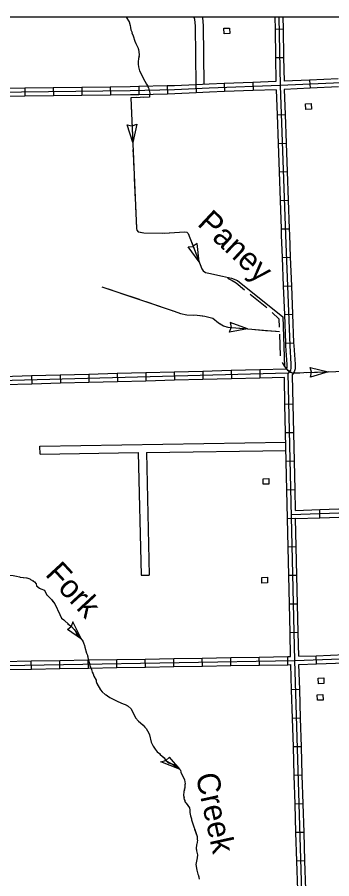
# Model space of a CAD drawing. Extents: x 1084508 to 1142749, y 1057638 to 1093403.
# Drawn here: x 1112452 to 1114280, y 1088404 to 1093403 of the extents above; entities that cross this region are included whole.
import ezdxf

# ---------------------------------------------------------------- set-up
doc = ezdxf.new("R2010")
doc.units = 0
for name, color, linetype in [('DSN_DRFT_Named-Boundary', 7, 'Continuous'), ('Level 32', 7, 'Continuous'), ('Level 35', 7, 'Continuous'), ('Level 43', 7, 'Continuous'), ('Level 46', 7, 'Continuous'), ('Level 56', 7, 'Continuous')]:
    doc.layers.add(name, color=color, linetype=linetype)

msp = doc.modelspace()

# ---------------------------------------------------------------- linework, layer by layer
at = {"layer": 'DSN_DRFT_Named-Boundary'}
msp.add_lwpolyline([(1084507.9, 1057640), (1142749.2, 1057640), (1142749.2, 1093403.4), (1084507.9, 1093403.4)], close=True, dxfattribs=at)
at = {"layer": 'Level 32'}
for p, q in [((1113949.1, 1093403.4), (1113950.2, 1093334.7)), ((1113996.2, 1093403.4), (1113997.3, 1093335.5)), ((1113950.2, 1093334.7), (1113997.3, 1093335.5)), ((1113952.9, 1093169), (1114000, 1093169.8)), ((1114151.3, 1093038.6), (1114153.4, 1092991.5)), ((1112495.5, 1092991.8), (1112496.1, 1092944.7)), ((1112661.3, 1092993.9), (1112661.8, 1092946.8)), ((1112827, 1092995.9), (1112827.6, 1092948.8)), ((1112992.7, 1092998), (1112993.3, 1092950.9)), ((1113158.1, 1093000.6), (1113159.3, 1092953.6)), ((1113323.8, 1093004.8), (1113325, 1092957.8)), ((1113488.8, 1093012), (1113491.1, 1092965)), ((1113654.7, 1093019.1), (1113656.4, 1092972)), ((1113820.3, 1093025.1), (1113822, 1092978.1)), ((1113961.6, 1092837.2), (1114008.6, 1092838.9)), ((1113967.5, 1092671.6), (1114014.5, 1092673.3)), ((1113973.3, 1092506), (1114020.4, 1092507.7)), ((1113979.2, 1092340.4), (1114026.3, 1092342)), ((1113985.1, 1092174.7), (1114032.1, 1092176.4)), ((1113991.5, 1092009), (1114038.5, 1092010.9)), ((1113998, 1091843.4), (1114045.1, 1091845.3)), ((1114004.5, 1091677.8), (1114051.6, 1091679.7)), ((1114011.1, 1091512.2), (1114058.1, 1091514.1)), ((1112701.3, 1091326.3), (1112702.6, 1091279.3)), ((1112867, 1091330.7), (1112868.2, 1091283.6)), ((1113032.7, 1091335.1), (1113033.9, 1091288)), ((1113198.3, 1091339.5), (1113199.6, 1091292.4)), ((1113364, 1091343.8), (1113365.2, 1091296.8)), ((1113529.7, 1091348.2), (1113530.9, 1091301.2)), ((1113695.3, 1091352.6), (1113696.6, 1091305.5)), ((1113861, 1091357), (1113862.3, 1091309.9)), ((1114015, 1091362.2), (1114054.6, 1091336.8)), ((1112535.6, 1091322), (1112536.9, 1091274.9)), ((1114054.9, 1091158.2), (1114007.8, 1091157.1)), ((1114058.6, 1090992.5), (1114011.6, 1090991.4)), ((1114062.4, 1090826.8), (1114015.3, 1090825.7)), ((1114066.1, 1090661.1), (1114019, 1090660)), ((1114211.2, 1090499.4), (1114209.5, 1090546.4)), ((1114069.8, 1090494.4), (1114022.8, 1090493.3)), ((1114073.5, 1090329.7), (1114026.5, 1090328.7)), ((1114077.3, 1090164), (1114030.2, 1090163)), ((1114081, 1089998.3), (1114033.9, 1089997.3)), ((1114084.7, 1089832.7), (1114037.6, 1089831.6)), ((1113031, 1089629.5), (1113030.2, 1089676.6)), ((1113196.7, 1089632.3), (1113195.9, 1089679.4)), ((1113362.4, 1089635.2), (1113361.6, 1089682.2)), ((1113528.1, 1089638), (1113527.3, 1089685)), ((1113693.8, 1089640.8), (1113693, 1089687.8)), ((1113859.5, 1089643.6), (1113858.7, 1089690.7)), ((1114025.2, 1089646.4), (1114024.4, 1089693.5)), ((1114191.3, 1089651.7), (1114189.6, 1089698.7)), ((1112533.9, 1089621.1), (1112533.1, 1089668.2)), ((1112699.6, 1089623.9), (1112698.8, 1089671)), ((1112865.3, 1089626.7), (1112864.5, 1089673.8)), ((1114093.5, 1089501.5), (1114046.4, 1089500.1)), ((1114098.6, 1089335.8), (1114051.5, 1089334.4)), ((1114103.6, 1089170.2), (1114056.5, 1089168.8)), ((1114108.6, 1089004.5), (1114061.6, 1089003.1)), ((1114113.7, 1088838.9), (1114066.6, 1088837.5)), ((1114118.7, 1088673.2), (1114071.7, 1088671.8)), ((1114123.8, 1088507.6), (1114076.7, 1088506.1))]:
    msp.add_line(p, q, dxfattribs=at)
for points in [[(1113972.7, 1093403.4), (1113979.1, 1093007.4), (1114009.9, 1092139.6), (1114035.2, 1091498.1), (1114042.6, 1091389.4), (1114042.5, 1091367.4), (1114039, 1091356), (1114027.3, 1091337.8)], [(1113950.2, 1093334.7), (1113952.9, 1093169)], [(1113997.3, 1093335.5), (1114000, 1093169.8)], [(1113952.9, 1093169), (1113955.2, 1093030.1)], [(1114000, 1093169.8), (1114002.2, 1093032)], [(1115642.7, 1093073.6), (1115305.5, 1093066), (1113979.1, 1093007.4), (1113567.7, 1092992.3), (1113366.1, 1092982.3), (1113108.8, 1092975.9), (1111051.7, 1092950.4), (1110625.8, 1092936.7), (1108954.1, 1092895)], [(1113955.2, 1093030.1), (1113820.3, 1093025.1)], [(1114151.3, 1093038.6), (1114002.2, 1093032)], [(1114316.8, 1093045.9), (1114151.3, 1093038.6)], [(1112495.5, 1092991.8), (1112329.8, 1092989.8)], [(1112661.3, 1092993.9), (1112495.5, 1092991.8)], [(1112827, 1092995.9), (1112661.3, 1092993.9)], [(1112992.7, 1092998), (1112827, 1092995.9)], [(1113158.1, 1093000.6), (1113108.4, 1092999.4), (1112992.7, 1092998)], [(1113323.8, 1093004.8), (1113158.1, 1093000.6)], [(1113488.8, 1093012), (1113365.3, 1093005.9), (1113323.8, 1093004.8)], [(1113654.7, 1093019.1), (1113566.7, 1093015.8), (1113488.8, 1093012)], [(1113820.3, 1093025.1), (1113654.7, 1093019.1)], [(1113822, 1092978.1), (1113656.4, 1092972)], [(1113956.4, 1092983), (1113822, 1092978.1)], [(1113956.4, 1092983), (1113961.6, 1092837.2)], [(1114153.4, 1092991.5), (1114003.4, 1092984.9)], [(1114003.4, 1092984.9), (1114008.6, 1092838.9)], [(1114318.9, 1092998.8), (1114153.4, 1092991.5)], [(1112496.1, 1092944.7), (1112330.4, 1092942.7)], [(1112661.8, 1092946.8), (1112496.1, 1092944.7)], [(1112827.6, 1092948.8), (1112661.8, 1092946.8)], [(1112993.3, 1092950.9), (1112827.6, 1092948.8)], [(1113159.3, 1092953.6), (1113109.3, 1092952.3), (1112993.3, 1092950.9)], [(1113325, 1092957.8), (1113159.3, 1092953.6)], [(1113491.1, 1092965), (1113367, 1092958.8), (1113325, 1092957.8)], [(1113656.4, 1092972), (1113568.7, 1092968.8), (1113491.1, 1092965)], [(1113961.6, 1092837.2), (1113967.5, 1092671.6)], [(1114008.6, 1092838.9), (1114014.5, 1092673.3)], [(1113967.5, 1092671.6), (1113973.3, 1092506)], [(1114014.5, 1092673.3), (1114020.4, 1092507.7)], [(1113973.3, 1092506), (1113979.2, 1092340.4)], [(1114020.4, 1092507.7), (1114026.3, 1092342)], [(1113979.2, 1092340.4), (1113985.1, 1092174.7)], [(1114026.3, 1092342), (1114032.1, 1092176.4)], [(1114032.1, 1092176.4), (1114033.4, 1092140.5), (1114038.5, 1092010.9)], [(1113985.1, 1092174.7), (1113986.4, 1092138.7), (1113991.5, 1092009)], [(1113991.5, 1092009), (1113998, 1091843.4)], [(1114038.5, 1092010.9), (1114045.1, 1091845.3)], [(1113998, 1091843.4), (1114004.5, 1091677.8)], [(1114045.1, 1091845.3), (1114051.6, 1091679.7)], [(1114004.5, 1091677.8), (1114011.1, 1091512.2)], [(1114051.6, 1091679.7), (1114058.1, 1091514.1)], [(1114011.1, 1091512.2), (1114011.7, 1091496.8), (1114019, 1091388.6), (1114019, 1091371), (1114017.5, 1091366), (1114015, 1091362.2)], [(1114058.1, 1091514.1), (1114058.7, 1091499.3), (1114066.1, 1091390.2), (1114066.1, 1091363.8), (1114060.5, 1091345.9), (1114054.6, 1091336.8)], [(1114027.3, 1091337.8), (1112346.9, 1091293.4), (1110666.9, 1091261.3), (1108992.2, 1091227.1)], [(1112701.3, 1091326.3), (1112535.6, 1091322)], [(1112867, 1091330.7), (1112701.3, 1091326.3)], [(1113032.7, 1091335.1), (1112867, 1091330.7)], [(1113198.3, 1091339.5), (1113032.7, 1091335.1)], [(1113364, 1091343.8), (1113198.3, 1091339.5)], [(1113529.7, 1091348.2), (1113364, 1091343.8)], [(1113695.3, 1091352.6), (1113529.7, 1091348.2)], [(1113861, 1091357), (1113695.3, 1091352.6)], [(1114014.2, 1091361), (1113861, 1091357)], [(1114015, 1091362.2), (1114014.2, 1091361)], [(1114115.4, 1088009.9), (1114064.8, 1089670.6), (1114027.3, 1091337.8)], [(1114054.6, 1091336.8), (1114051, 1091331.2)], [(1114051.2, 1091323.8), (1114051, 1091331.2)], [(1112535.6, 1091322), (1112370, 1091317.6)], [(1112702.6, 1091279.3), (1112536.9, 1091274.9)], [(1112868.2, 1091283.6), (1112702.6, 1091279.3)], [(1113033.9, 1091288), (1112868.2, 1091283.6)], [(1113199.6, 1091292.4), (1113033.9, 1091288)], [(1113365.2, 1091296.8), (1113199.6, 1091292.4)], [(1113530.9, 1091301.2), (1113365.2, 1091296.8)], [(1113696.6, 1091305.5), (1113530.9, 1091301.2)], [(1113862.3, 1091309.9), (1113696.6, 1091305.5)], [(1114004.3, 1091313.7), (1113862.3, 1091309.9)], [(1114007.8, 1091157.1), (1114004.3, 1091313.7)], [(1114054.9, 1091158.2), (1114051.2, 1091323.8)], [(1110666.9, 1091261.3), (1110701.5, 1089613.6), (1114064.8, 1089670.6), (1115720.7, 1089731.3)], [(1112536.9, 1091274.9), (1112371.2, 1091270.5)], [(1114011.6, 1090991.4), (1114007.8, 1091157.1)], [(1114058.6, 1090992.5), (1114054.9, 1091158.2)], [(1114015.3, 1090825.7), (1114011.6, 1090991.4)], [(1114062.4, 1090826.8), (1114058.6, 1090992.5)], [(1114019, 1090660), (1114015.3, 1090825.7)], [(1114066.1, 1090661.1), (1114062.4, 1090826.8)], [(1114022.7, 1090494.3), (1114019, 1090660)], [(1114068.8, 1090541.5), (1114066.1, 1090661.1)], [(1114044.7, 1090517.1), (1115710.1, 1090575.4), (1115720.7, 1089731.3)], [(1114068.8, 1090541.5), (1114209.5, 1090546.4)], [(1114209.5, 1090546.4), (1114375.2, 1090552.2)], [(1114026.5, 1090328.7), (1114022.7, 1090494.3)], [(1114069.8, 1090494.4), (1114211.2, 1090499.4)], [(1114073.5, 1090329.7), (1114069.8, 1090494.4)], [(1114211.2, 1090499.4), (1114376.8, 1090505.2)], [(1114030.2, 1090163), (1114026.5, 1090328.7)], [(1114077.3, 1090164), (1114073.5, 1090329.7)], [(1114033.9, 1089997.3), (1114030.2, 1090163)], [(1114081, 1089998.3), (1114077.3, 1090164)], [(1114037.6, 1089831.6), (1114033.9, 1089997.3)], [(1114084.7, 1089832.7), (1114081, 1089998.3)], [(1114040.7, 1089693.7), (1114037.6, 1089831.6)], [(1114087.8, 1089695), (1114084.7, 1089832.7)], [(1112864.5, 1089673.8), (1113030.2, 1089676.6)], [(1113030.2, 1089676.6), (1113195.9, 1089679.4)], [(1113195.9, 1089679.4), (1113361.6, 1089682.2)], [(1113361.6, 1089682.2), (1113527.3, 1089685)], [(1113527.3, 1089685), (1113693, 1089687.8)], [(1113693, 1089687.8), (1113858.7, 1089690.7)], [(1113858.7, 1089690.7), (1114024.4, 1089693.5)], [(1114024.4, 1089693.5), (1114040.7, 1089693.7)], [(1114087.8, 1089695), (1114189.6, 1089698.7)], [(1114189.6, 1089698.7), (1114355.2, 1089704.8)], [(1112367.4, 1089665.4), (1112533.1, 1089668.2)], [(1112533.1, 1089668.2), (1112698.8, 1089671)], [(1112698.8, 1089671), (1112864.5, 1089673.8)], [(1112699.6, 1089623.9), (1112865.3, 1089626.7)], [(1112865.3, 1089626.7), (1113031, 1089629.5)], [(1113031, 1089629.5), (1113196.7, 1089632.3)], [(1113196.7, 1089632.3), (1113362.4, 1089635.2)], [(1113362.4, 1089635.2), (1113528.1, 1089638)], [(1113528.1, 1089638), (1113693.8, 1089640.8)], [(1113693.8, 1089640.8), (1113859.5, 1089643.6)], [(1113859.5, 1089643.6), (1114025.2, 1089646.4)], [(1114025.2, 1089646.4), (1114042, 1089646.7)], [(1114046.4, 1089500.1), (1114042, 1089646.7)], [(1114089, 1089647.9), (1114191.3, 1089651.7)], [(1114093.5, 1089501.5), (1114089, 1089647.9)], [(1114191.3, 1089651.7), (1114357, 1089657.8)], [(1112368.2, 1089618.3), (1112533.9, 1089621.1)], [(1112533.9, 1089621.1), (1112699.6, 1089623.9)], [(1114051.5, 1089334.4), (1114046.4, 1089500.1)], [(1114098.6, 1089335.8), (1114093.5, 1089501.5)], [(1114056.5, 1089168.8), (1114051.5, 1089334.4)], [(1114103.6, 1089170.2), (1114098.6, 1089335.8)], [(1114061.6, 1089003.1), (1114056.5, 1089168.8)], [(1114108.6, 1089004.5), (1114103.6, 1089170.2)], [(1114066.6, 1088837.5), (1114061.6, 1089003.1)], [(1114113.7, 1088838.9), (1114108.6, 1089004.5)], [(1114071.7, 1088671.8), (1114066.6, 1088837.5)], [(1114118.7, 1088673.2), (1114113.7, 1088838.9)], [(1114076.7, 1088506.1), (1114071.7, 1088671.8)], [(1114123.8, 1088507.6), (1114118.7, 1088673.2)], [(1114081.8, 1088340.5), (1114076.7, 1088506.1)], [(1114128.8, 1088341.9), (1114123.8, 1088507.6)]]:
    msp.add_lwpolyline(points, dxfattribs=at)
at = {"layer": 'Level 43'}
for p, q in [((1113220.5, 1092939.3), (1113111.7, 1092935.6)), ((1113090.4, 1092779.9), (1113118.4, 1092773.6)), ((1113122.7, 1092677.1), (1113090.4, 1092779.9)), ((1113118.8, 1092773.7), (1113146.1, 1092782.2)), ((1113146.1, 1092782.2), (1113122.7, 1092677.1)), ((1113497.7, 1092091), (1113474.6, 1092074)), ((1113509.6, 1091984), (1113497.7, 1092091)), ((1113445.7, 1092070.7), (1113474.2, 1092073.9)), ((1113509.6, 1091984), (1113445.7, 1092070.7)), ((1113790.5, 1091594.9), (1113689.2, 1091631.5)), ((1113689.2, 1091631.5), (1113694.2, 1091603.3)), ((1113996, 1091664.8), (1114005, 1091376.8)), ((1113684.5, 1091575.9), (1113694.2, 1091602.9)), ((1113790.5, 1091594.9), (1113684.5, 1091575.9)), ((1114162.7, 1091343.4), (1114154.5, 1091370.9)), ((1114154.5, 1091370.9), (1114259.5, 1091346.3)), ((1114259.5, 1091346.3), (1114156, 1091315.1)), ((1114156, 1091315.1), (1114162.7, 1091343)), ((1112775.3, 1089895.9), (1112765.6, 1089868.9)), ((1112825.2, 1089794.1), (1112775.3, 1089896)), ((1112743.6, 1089850), (1112765.4, 1089868.6)), ((1112825.6, 1089793.7), (1112743.6, 1089849.9)), ((1113286.9, 1089082.9), (1113314.8, 1089089.7)), ((1113395.7, 1089040.5), (1113286.9, 1089082.6)), ((1113335.9, 1089109.6), (1113315.1, 1089089.8)), ((1113396, 1089040.4), (1113335.8, 1089109.9))]:
    msp.add_line(p, q, dxfattribs=at)
for points in [[(1113085, 1093403.4), (1113085.5, 1093402.8), (1113103, 1093376.3), (1113108.6, 1093356.3), (1113110.1, 1093344), (1113112.2, 1093330.5), (1113118.8, 1093315.4), (1113118.5, 1093312.3), (1113126, 1093296.3), (1113135.4, 1093264.4), (1113141.9, 1093251.9), (1113154.6, 1093224.3), (1113156, 1093216.5), (1113160.9, 1093186.9), (1113157, 1093161)], [(1113085, 1093403.4), (1113085.5, 1093402.8), (1113103, 1093376.3), (1113103.4, 1093374.6)], [(1113111.7, 1093334.1), (1113112.2, 1093330.5), (1113118.8, 1093315.4), (1113118.5, 1093312.3), (1113126, 1093296.3), (1113135.4, 1093264.4), (1113141.9, 1093251.9), (1113154.6, 1093224.3), (1113155.6, 1093218.7)], [(1113159.5, 1093177.8), (1113157, 1093161), (1113154.7, 1093146.8), (1113154.3, 1093131), (1113156.8, 1093115.3), (1113162.6, 1093091.5), (1113178.9, 1093058.6)], [(1113157, 1093161), (1113154.7, 1093146.8), (1113154.3, 1093131), (1113156.8, 1093115.3), (1113162.6, 1093091.5), (1113192.5, 1093031.5), (1113203.8, 1093015.6), (1113215.1, 1092993.4), (1113221.6, 1092962.7), (1113220.5, 1092939.3)], [(1113198.9, 1093022.5), (1113203.8, 1093015.6), (1113210.4, 1093002.7)], [(1113142.9, 1092936.7), (1113111.7, 1092935.6), (1113115.6, 1092842.7)], [(1113111.7, 1092935.6), (1113144.1, 1092176.6), (1113146.7, 1092167.3), (1113155.4, 1092158.5), (1113187.3, 1092151.9), (1113306.7, 1092150.9), (1113424.2, 1092157.6), (1113438.4, 1092156.9), (1113445.2, 1092148.8)], [(1113221.2, 1092955.3), (1113220.5, 1092939.3), (1113184.3, 1092938.1)], [(1113117.4, 1092801.3), (1113122.7, 1092677.1)], [(1113124.5, 1092635.7), (1113127.1, 1092573.6)], [(1113127.1, 1092573.6), (1113129.8, 1092511.5)], [(1113131.6, 1092470.1), (1113136.9, 1092345.9)], [(1113138.7, 1092304.5), (1113144, 1092180.4)], [(1113170.7, 1092155.4), (1113187.3, 1092151.9), (1113294.7, 1092151)], [(1113336, 1092152.6), (1113424.2, 1092157.6), (1113438.4, 1092156.9), (1113445.2, 1092148.8), (1113449.2, 1092138.3)], [(1113445.2, 1092148.8), (1113525.1, 1091944.3), (1113532.2, 1091931.5), (1113546.6, 1091922.6), (1113574.7, 1091916.2), (1113696.2, 1091889.6), (1113731.8, 1091875.9), (1113996, 1091664.8)], [(1113464.3, 1092099.7), (1113509.6, 1091984)], [(1113524.7, 1091945.4), (1113525.1, 1091944.3), (1113532.2, 1091931.5), (1113546.6, 1091922.6), (1113574.7, 1091916.2), (1113575.3, 1091916)], [(1113575.3, 1091916), (1113636, 1091902.8)], [(1113673.6, 1091888.5), (1113701.6, 1091875.1), (1113723.9, 1091862.1), (1113773.5, 1091822.4)], [(1112944.2, 1091839.9), (1113363.2, 1091697.7), (1113399.9, 1091683.7), (1113436.6, 1091676.2), (1113498.4, 1091674.3), (1113541.4, 1091668.7), (1113587.6, 1091657.4), (1113621.1, 1091630.8), (1113651.1, 1091613.4), (1113675, 1091604.7), (1113975.1, 1091579.4)], [(1112944.2, 1091839.9), (1113003, 1091820)], [(1113042.3, 1091806.6), (1113160, 1091766.7)], [(1113805.9, 1091796.6), (1113903, 1091719)], [(1113199.2, 1091753.4), (1113316.9, 1091713.4)], [(1113356.1, 1091700.1), (1113363.2, 1091697.7), (1113399.9, 1091683.7), (1113436.6, 1091676.2), (1113476.7, 1091675)], [(1113932.8, 1091689.6), (1113972.8, 1091653.2), (1113974.3, 1091604.8)], [(1113517.9, 1091671.8), (1113541.4, 1091668.7), (1113587.6, 1091657.4), (1113621.1, 1091630.8), (1113630, 1091625.6)], [(1113667.1, 1091607.5), (1113675, 1091604.7), (1113790.5, 1091594.9)], [(1113831.8, 1091591.5), (1113893.7, 1091586.2)], [(1113893.7, 1091586.2), (1113955.7, 1091581)], [(1113975.6, 1091563.4), (1113979.5, 1091439.2)], [(1113991.1, 1091399.8), (1114005, 1091376.8), (1114016, 1091363.8)], [(1114005, 1091376.8), (1114023.4, 1091355), (1114039.6, 1091344.4), (1114054.8, 1091339), (1114364.8, 1091350.1), (1114368.5, 1091335), (1114375.1, 1091315.6), (1114386.2, 1091294.9), (1114396.1, 1091282.8), (1114451.8, 1091209.1), (1114549.9, 1091104.8), (1114559.5, 1091098)], [(1114056.1, 1091339), (1114093.3, 1091340.4)], [(1114134.7, 1091341.8), (1114196.9, 1091344.1)], [(1114196.9, 1091344.1), (1114259, 1091346.3)], [(1112382.9, 1090171.6), (1112394.4, 1090165.9), (1112428.1, 1090163.7), (1112447, 1090159.9), (1112465, 1090156.4), (1112468.5, 1090154.6), (1112504.4, 1090150.9)], [(1112447, 1090159.9), (1112465, 1090156.4), (1112468.5, 1090154.6), (1112508.3, 1090150.5), (1112525, 1090144.2)], [(1112525, 1090144.2), (1112529.2, 1090141.1), (1112547, 1090131.3), (1112552.4, 1090126.6), (1112561.7, 1090115.8), (1112564.4, 1090104.8), (1112580.4, 1090090.6), (1112589.9, 1090086), (1112609.9, 1090079.1), (1112621.3, 1090052.8), (1112631.2, 1090043.2), (1112652.1, 1090022.4), (1112670.4, 1089999.7), (1112699.8, 1089937.2), (1112708.3, 1089915.9), (1112722.3, 1089906.3), (1112753.7, 1089876.9), (1112767, 1089867.7), (1112783.1, 1089850.3), (1112789.5, 1089841.3), (1112798.7, 1089821.3), (1112817.9, 1089802.7), (1112830.1, 1089788.4), (1112835.9, 1089778.4), (1112836.6, 1089772.7), (1112843.2, 1089758.3), (1112844.6, 1089748.9), (1112854.6, 1089713.2), (1112859.3, 1089701.3), (1112864.3, 1089679.3), (1112871.1, 1089654.2)], [(1112541.9, 1090134.1), (1112547, 1090131.3), (1112552.4, 1090126.6), (1112561.7, 1090115.8), (1112564.4, 1090104.8), (1112580.4, 1090090.6), (1112589.9, 1090086), (1112609.9, 1090079.1), (1112621.3, 1090052.8), (1112624.2, 1090050)], [(1112653.4, 1090020.7), (1112670.4, 1089999.7), (1112699.8, 1089937.2), (1112708.3, 1089915.9), (1112712.7, 1089912.9)], [(1112744, 1089886), (1112753.7, 1089876.9), (1112767, 1089867.7), (1112783.1, 1089850.3), (1112789.5, 1089841.3), (1112802.8, 1089822.3), (1112817.9, 1089802.7), (1112825.2, 1089794.1)], [(1112843.3, 1089757.5), (1112844.6, 1089748.9), (1112854.6, 1089713.2), (1112859.3, 1089701.3), (1112860.1, 1089697.8)], [(1112860.1, 1089697.8), (1112864.3, 1089679.3), (1112865.8, 1089673.8)], [(1112871.1, 1089654.2), (1112874.1, 1089641.6), (1112883, 1089619.1), (1112887, 1089602.8), (1112892.2, 1089593.4), (1112897.5, 1089580.2), (1112909.6, 1089555.9), (1112910.6, 1089548.9), (1112915.2, 1089538), (1112936.3, 1089500.8), (1112945.6, 1089488.7), (1112963.2, 1089472.9), (1112968.6, 1089471.1), (1112989.3, 1089456.6), (1113035.6, 1089433.5), (1113066.7, 1089419.8), (1113079.7, 1089416.2), (1113096.9, 1089405.5), (1113113.2, 1089390.3), (1113139.2, 1089337.5), (1113155.9, 1089319.2), (1113168.4, 1089309.6), (1113182.8, 1089295), (1113200.4, 1089275.5), (1113216.3, 1089249.6)], [(1112889.3, 1089598.7), (1112892.2, 1089593.4), (1112897.5, 1089580.2), (1112909.6, 1089555.9), (1112910.6, 1089548.9), (1112915.2, 1089538), (1112936.3, 1089500.8), (1112945.6, 1089488.7)], [(1112978.5, 1089464.2), (1112989.3, 1089456.6), (1113035.6, 1089433.5), (1113066.7, 1089419.8), (1113079.7, 1089416.2), (1113089.8, 1089409.9)], [(1113118, 1089380.6), (1113139.2, 1089337.5), (1113155.9, 1089319.2), (1113168.4, 1089309.6), (1113182.8, 1089295), (1113193, 1089283.7)], [(1113216.3, 1089249.6), (1113220.2, 1089239.2), (1113231, 1089197.2), (1113241.8, 1089173.4), (1113252.5, 1089156.9), (1113265, 1089140.1), (1113277.7, 1089131.8), (1113282.9, 1089125.3), (1113306.2, 1089105.8), (1113313.3, 1089092.7), (1113329, 1089077.8), (1113350.5, 1089070.3), (1113377.1, 1089061.9), (1113383.9, 1089054.1), (1113388.6, 1089050.8), (1113391.6, 1089044.2), (1113395.7, 1089040.5), (1113400, 1089033.6), (1113403, 1089022), (1113424.2, 1088977.6), (1113427.7, 1088955), (1113425.6, 1088948.9), (1113425, 1088931.6), (1113422.9, 1088925.6), (1113423, 1088920.5), (1113420.3, 1088911), (1113417.5, 1088888.3), (1113421.2, 1088875.8), (1113420, 1088873.2), (1113421.4, 1088865), (1113425.3, 1088858.5), (1113425, 1088854.1), (1113428.6, 1088848.5), (1113434.3, 1088843.5), (1113452.4, 1088816.1), (1113454.6, 1088801.6)], [(1113216.3, 1089249.6), (1113216.3, 1089249.6), (1113220.2, 1089239.2), (1113231, 1089197.2), (1113241.8, 1089173.4), (1113252.5, 1089156.9), (1113265, 1089140.1), (1113267.6, 1089138.4)], [(1113299, 1089111.8), (1113306.2, 1089105.8), (1113315.3, 1089089.7), (1113334.8, 1089079.8), (1113350.5, 1089070.3), (1113365.7, 1089061), (1113376.1, 1089054.8), (1113384.3, 1089049.3), (1113390.6, 1089044.3), (1113394.8, 1089041.3)], [(1113411.7, 1089003.8), (1113424.2, 1088977.6), (1113427.7, 1088955), (1113425.6, 1088948.9), (1113425.5, 1088945.1)], [(1113425.5, 1088945.1), (1113425, 1088931.6), (1113422.9, 1088925.6), (1113423, 1088920.5), (1113420.3, 1088911), (1113417.5, 1088888.3), (1113418.8, 1088884.1)], [(1113430.8, 1088846.5), (1113434.3, 1088843.5), (1113452.4, 1088816.1), (1113454.6, 1088801.6), (1113455.1, 1088789), (1113458.2, 1088770.2), (1113460.5, 1088764.5), (1113464.2, 1088752.3), (1113464.3, 1088746.3), (1113469.3, 1088731.5)], [(1113454.6, 1088801.6), (1113455.1, 1088789), (1113458.2, 1088770.2), (1113460.5, 1088764.5), (1113464.2, 1088752.3), (1113464.3, 1088746.3), (1113496.8, 1088649.5), (1113498.1, 1088631.5), (1113499.4, 1088627.4), (1113495, 1088605.6), (1113492.9, 1088600.2), (1113492.3, 1088580.7), (1113493.5, 1088565.6), (1113498.9, 1088543.3), (1113498, 1088525.9), (1113489.5, 1088487.7), (1113494.8, 1088454.7), (1113502.1, 1088430.8), (1113505.4, 1088423), (1113509.2, 1088402.6)], [(1113482.5, 1088692.2), (1113496.8, 1088649.5), (1113498.1, 1088631.5), (1113499.4, 1088627.4), (1113495, 1088605.6), (1113492.9, 1088600.2), (1113492.3, 1088580.7), (1113493.1, 1088571.4)], [(1113498.2, 1088530.6), (1113498, 1088525.9), (1113489.5, 1088487.7), (1113494.8, 1088454.7), (1113502.1, 1088430.8), (1113505.4, 1088423), (1113507.9, 1088409.7)]]:
    msp.add_lwpolyline(points, dxfattribs=at)
at = {"layer": 'Level 46'}
for points in [[(1113478.6, 1093403.4), (1113482.3, 1093392), (1113485.8, 1093352), (1113489.9, 1093012)], [(1113528.1, 1093403.4), (1113528.7, 1093401.4), (1113532.9, 1093354.4), (1113537, 1093014.4)], [(1112584.4, 1090868.1), (1112583.7, 1090915.1), (1114012.8, 1090937)], [(1112584.4, 1090868.1), (1113155.3, 1090876.8)], [(1113155.3, 1090876.8), (1113172.1, 1090165.6), (1113219.1, 1090166.7)], [(1113202.4, 1090877.5), (1114013.8, 1090889.9)], [(1113202.4, 1090877.5), (1113219.1, 1090166.7)]]:
    msp.add_lwpolyline(points, dxfattribs=at)
at = {"layer": 'Level 56'}
for points in [[(1113653.7, 1093306.8), (1113652.4, 1093339.4), (1113685.1, 1093340.7), (1113686.4, 1093308.1)], [(1114129.1, 1092868.4), (1114127.8, 1092901.1), (1114160.5, 1092902.3), (1114161.8, 1092869.7)], [(1113882, 1090693.1), (1113880.8, 1090725.8), (1113913.5, 1090727), (1113914.8, 1090694.4)], [(1113874.2, 1090119.5), (1113873, 1090152.1), (1113905.7, 1090153.4), (1113907, 1090120.7)], [(1114201.9, 1089535.3), (1114200.6, 1089567.9), (1114233.3, 1089569.2), (1114234.6, 1089536.5)], [(1114196.8, 1089439.6), (1114195.5, 1089472.3), (1114228.2, 1089473.5), (1114229.5, 1089440.9)]]:
    msp.add_lwpolyline(points, close=True, dxfattribs=at)

# ---------------------------------------------------------------- texts
at = {"layer": 'Level 35'}
for s, rotation, p in [('Paney', 316.8046, (1113492.8, 1092199.6)), ('Fork', 312.7565, (1112609.7, 1090167.6)), ('Creek', 282.3585, (1113488.2, 1089004.8))]:
    msp.add_text(s, height=132.58, rotation=rotation, dxfattribs=at).set_placement(p)

doc.saveas('drawing.dxf')
